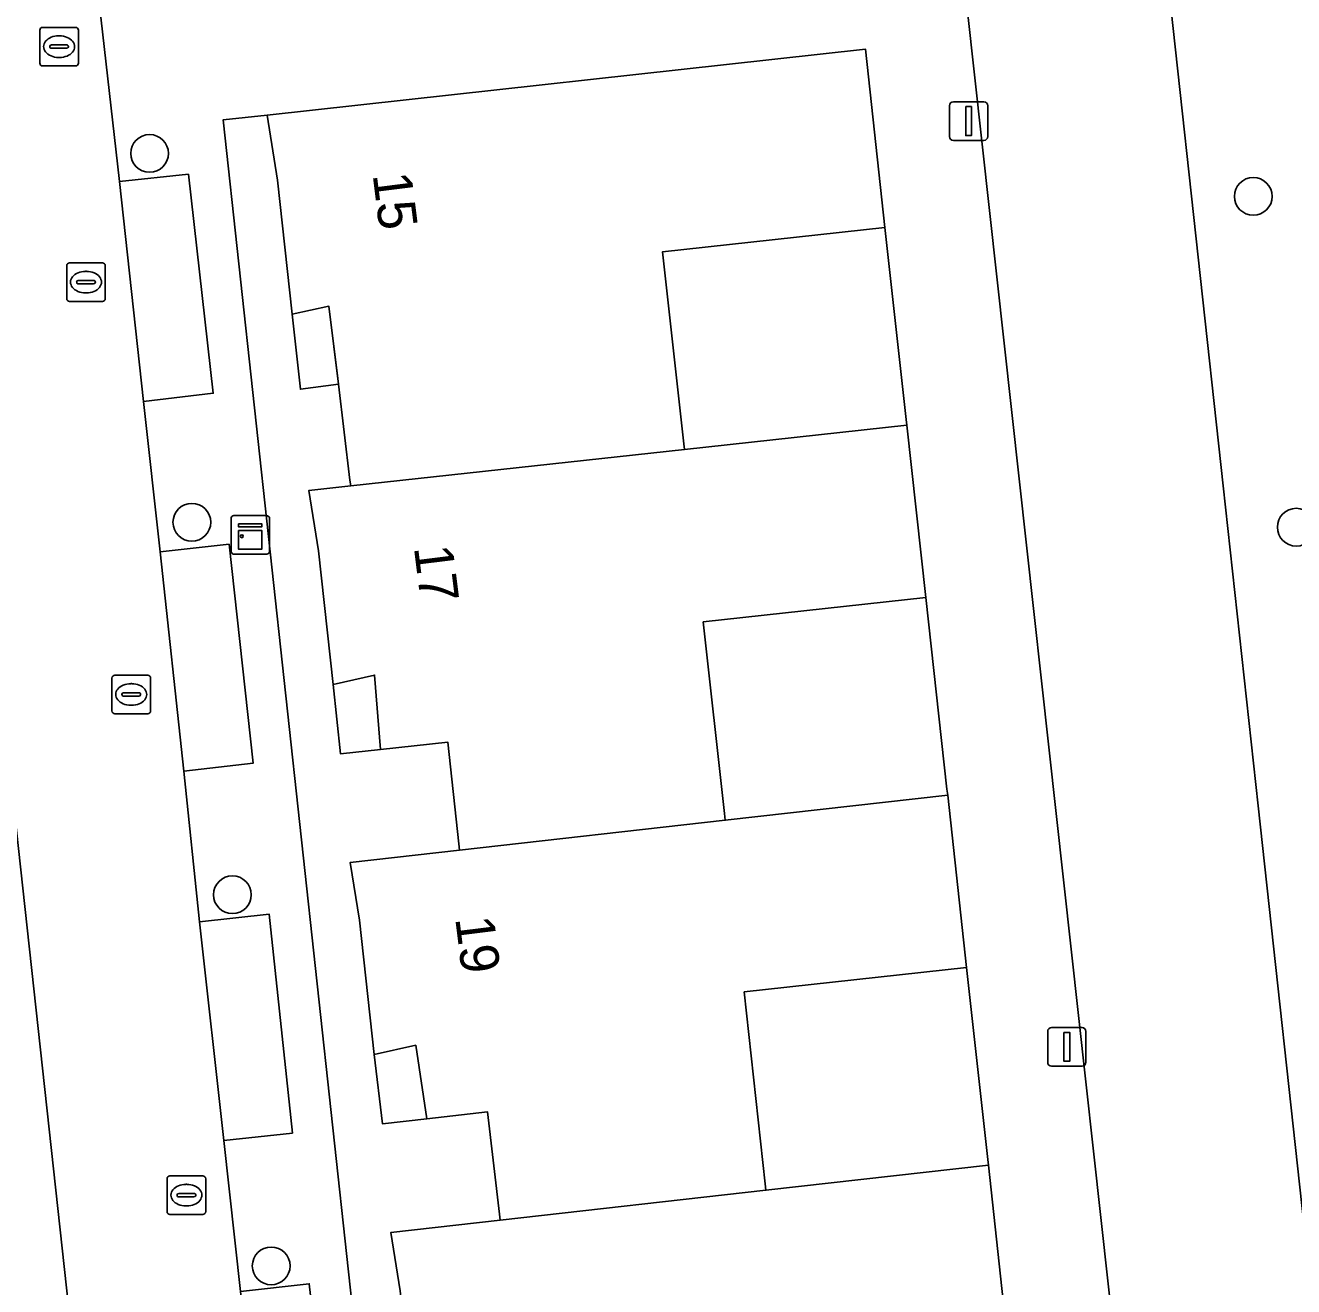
# Model space of a CAD drawing. Extents: x 161248 to 161848, y 384871 to 385383.
# Drawn here: x 161394.3 to 161427.16, y 385127.78 to 385160.46 of the extents above; entities that cross this region are included whole.
import ezdxf

# ---------------------------------------------------------------- set-up
doc = ezdxf.new("R2010")
doc.units = 0
for name, color, linetype in [('IMGEO_Boom', 7, 'Continuous'), ('IMGEO_Erf', 7, 'Continuous'), ('IMGEO_Groenvoorziening', 7, 'Continuous'), ('IMGEO_Hek', 7, 'Continuous'), ('IMGEO_Kast', 7, 'Continuous'), ('IMGEO_Kolk', 7, 'Continuous'), ('IMGEO_Lichtmast', 7, 'Continuous'), ('IMGEO_Muur', 7, 'Continuous'), ('IMGEO_Pand', 7, 'Continuous'), ('IMGEO_Pand_nummerreeks', 7, 'Continuous'), ('IMGEO_Pand_overbouw', 7, 'Continuous'), ('IMGEO_Parkeervlak_open', 7, 'Continuous'), ('IMGEO_Rijbaan_lokaal_open', 7, 'Continuous'), ('IMGEO_Rioolput', 7, 'Continuous'), ('IMGEO_Voetpad_open', 7, 'Continuous')]:
    doc.layers.add(name, color=color, linetype=linetype)

msp = doc.modelspace()

# ---------------------------------------------------------------- linework, layer by layer
at = {"layer": 'IMGEO_Boom'}
for centre in [(161397.516, 385157.143), (161426.118, 385156.031), (161398.611, 385147.585), (161427.231, 385147.458), (161399.661, 385137.934), (161400.667, 385128.316)]:
    msp.add_circle(centre, 0.489, dxfattribs=at)
at = {"layer": 'IMGEO_Erf'}
msp.add_lwpolyline([(161404.007, 385127.67), (161403.765, 385129.179), (161406.599, 385129.498), (161406.581, 385129.653), (161406.275, 385132.306), (161404.699, 385132.126), (161404.415, 385134.032), (161403.334, 385133.796), (161402.952, 385137.272), (161402.714, 385138.771), (161405.55, 385139.09), (161405.533, 385139.249), (161405.243, 385141.891), (161403.503, 385141.7), (161403.346, 385143.624), (161402.269, 385143.378), (161401.895, 385146.843), (161401.64, 385148.407), (161402.727, 385148.526), (161402.709, 385148.676), (161402.408, 385151.166), (161402.39, 385151.313), (161402.164, 385153.185), (161401.21, 385152.974), (161400.829, 385156.448), (161400.562, 385158.132), (161399.419, 385158.012), (161404.29, 385113.233)], dxfattribs=at)
for points in [[(161416.572, 385155.221), (161410.806, 385154.59), (161411.358, 385149.619), (161411.375, 385149.469), (161417.14, 385150.098), (161417.123, 385150.251)], [(161417.629, 385145.637), (161411.864, 385145.005), (161412.415, 385140.035), (161412.434, 385139.864), (161418.198, 385140.512), (161418.18, 385140.671)], [(161418.689, 385136.05), (161412.924, 385135.415), (161413.471, 385130.442), (161413.489, 385130.275), (161419.253, 385130.924), (161419.237, 385131.074)]]:
    msp.add_lwpolyline(points, close=True, dxfattribs=at)
at = {"layer": 'IMGEO_Groenvoorziening'}
for points in [[(161423.135, 385168.705), (161424.044, 385160.38), (161425.338, 385148.53), (161426.244, 385140.237), (161427.548, 385128.296), (161428.464, 385119.908), (161429.745, 385108.177), (161430.517, 385101.115), (161431.628, 385090.94), (161432.106, 385086.565), (161442.398, 385087.77), (161442.697, 385087.805), (161441.4, 385089.603), (161440.759, 385091.997), (161440.609, 385093.05), (161439.577, 385093.264), (161438.834, 385093.495), (161438.183, 385093.977), (161437.632, 385095.831), (161437.566, 385096.339), (161437.043, 385096.328), (161437.101, 385095.788), (161437.332, 385093.631)], [(161484.879, 385092.744), (161470.726, 385091.087), (161442.697, 385087.805), (161442.398, 385087.77), (161432.106, 385086.565), (161431.628, 385090.94), (161430.517, 385101.115), (161429.745, 385108.177), (161428.464, 385119.908), (161427.548, 385128.296), (161426.244, 385140.237), (161425.338, 385148.53), (161424.044, 385160.38), (161423.135, 385168.705)], [(161418.12, 385166.146), (161426.978, 385086.052)]]:
    msp.add_lwpolyline(points, dxfattribs=at)
at = {"layer": 'IMGEO_Hek'}
for points in [[(161424.044, 385160.38), (161423.135, 385168.705)], [(161425.338, 385148.53), (161424.044, 385160.38)], [(161426.244, 385140.237), (161425.338, 385148.53)], [(161427.548, 385128.296), (161426.244, 385140.237)]]:
    msp.add_lwpolyline(points, dxfattribs=at)
at = {"layer": 'IMGEO_Kast'}
for p, q in [((161399.627, 385146.833), (161399.627, 385147.674)), ((161399.627, 385147.674), (161399.627, 385146.833)), ((161399.702, 385147.758), (161400.543, 385147.758)), ((161400.543, 385147.758), (161399.702, 385147.758)), ((161400.627, 385147.683), (161400.627, 385146.842)), ((161400.627, 385146.842), (161400.627, 385147.683)), ((161400.552, 385146.758), (161399.711, 385146.758)), ((161399.711, 385146.758), (161400.552, 385146.758))]:
    msp.add_line(p, q, dxfattribs=at)
for points in [[(161399.822, 385147.548), (161400.422, 385147.548), (161400.422, 385147.463), (161399.822, 385147.463), (161399.822, 385147.548)], [(161399.822, 385147.373), (161400.422, 385147.373), (161400.422, 385146.884), (161399.822, 385146.884), (161399.822, 385147.373)]]:
    msp.add_lwpolyline(points, dxfattribs=at)
msp.add_circle((161399.906, 385147.222), 0.0377, dxfattribs=at)
for centre, start, end in [((161399.705, 385147.68), 92.4484, 184.2845), ((161399.705, 385147.68), 92.4484, 184.2845), ((161400.549, 385147.68), 2.4484, 94.2845), ((161400.549, 385147.68), 2.4484, 94.2845), ((161399.705, 385146.836), 182.4484, 274.2845), ((161399.705, 385146.836), 182.4484, 274.2845), ((161400.549, 385146.836), 272.4484, 4.2845), ((161400.549, 385146.836), 272.4484, 4.2845)]:
    msp.add_arc(centre, 0.0779, start, end, dxfattribs=at)
at = {"layer": 'IMGEO_Kolk'}
for p, q in [((161395.367, 385153.382), (161395.367, 385154.234)), ((161395.442, 385154.308), (161396.294, 385154.308)), ((161396.368, 385154.234), (161396.368, 385153.382)), ((161395.855, 385154.088), (161395.88, 385154.088)), ((161395.626, 385153.802), (161395.626, 385153.814)), ((161396.064, 385153.765), (161395.666, 385153.765)), ((161395.669, 385153.851), (161396.067, 385153.851)), ((161396.11, 385153.814), (161396.11, 385153.802)), ((161396.294, 385153.308), (161395.442, 385153.308)), ((161395.878, 385153.528), (161395.853, 385153.528)), ((161396.54, 385142.697), (161396.54, 385143.549)), ((161396.615, 385143.623), (161397.467, 385143.623)), ((161397.028, 385143.403), (161397.053, 385143.403)), ((161397.541, 385143.549), (161397.541, 385142.697)), ((161396.799, 385143.117), (161396.799, 385143.129)), ((161397.237, 385143.08), (161396.839, 385143.08)), ((161396.842, 385143.166), (161397.24, 385143.166)), ((161397.283, 385143.129), (161397.283, 385143.117)), ((161397.051, 385142.843), (161397.026, 385142.843)), ((161397.467, 385142.623), (161396.615, 385142.623)), ((161397.968, 385129.723), (161397.968, 385130.575)), ((161398.043, 385130.649), (161398.895, 385130.649)), ((161398.969, 385130.575), (161398.969, 385129.723)), ((161398.456, 385130.429), (161398.481, 385130.429)), ((161398.227, 385130.143), (161398.227, 385130.155)), ((161398.665, 385130.106), (161398.267, 385130.106)), ((161398.27, 385130.192), (161398.668, 385130.192)), ((161398.711, 385130.155), (161398.711, 385130.143)), ((161398.895, 385129.649), (161398.043, 385129.649)), ((161398.479, 385129.869), (161398.454, 385129.869))]:
    msp.add_line(p, q, dxfattribs=at)
for points in [[(161395.367, 385153.382), (161395.367, 385154.234)], [(161395.442, 385154.308), (161396.294, 385154.308)], [(161396.368, 385154.234), (161396.368, 385153.382)], [(161396.294, 385153.308), (161395.442, 385153.308)], [(161396.54, 385142.697), (161396.54, 385143.549)], [(161396.615, 385143.623), (161397.467, 385143.623)], [(161397.541, 385143.549), (161397.541, 385142.697)], [(161397.467, 385142.623), (161396.615, 385142.623)], [(161397.968, 385129.723), (161397.968, 385130.575)], [(161398.043, 385130.649), (161398.895, 385130.649)], [(161398.969, 385130.575), (161398.969, 385129.723)], [(161398.895, 385129.649), (161398.043, 385129.649)]]:
    msp.add_lwpolyline(points, dxfattribs=at)
for centre, radius, start, end in [((161395.444, 385154.232), 0.0765, 91.552, 178.448), ((161395.444, 385154.232), 0.0765, 91.552, 178.448), ((161396.292, 385154.232), 0.0765, 1.552, 88.448), ((161396.292, 385154.232), 0.0765, 1.552, 88.448), ((161395.666, 385153.811), 0.0403, 85.8775, 175.7526), ((161395.663, 385153.801), 0.0366, 178.938, 274.7102), ((161396.067, 385153.808), 0.043, 264.8664, 352.4533), ((161396.071, 385153.813), 0.0386, 1.7309, 96.639), ((161395.444, 385153.384), 0.0765, 181.552, 268.448), ((161395.444, 385153.384), 0.0765, 181.552, 268.448), ((161396.292, 385153.384), 0.0765, 271.552, 358.448), ((161396.292, 385153.384), 0.0765, 271.552, 358.448), ((161396.617, 385143.547), 0.0765, 91.552, 178.448), ((161396.617, 385143.547), 0.0765, 91.552, 178.448), ((161397.465, 385143.547), 0.0765, 1.552, 88.448), ((161397.465, 385143.547), 0.0765, 1.552, 88.448), ((161396.839, 385143.126), 0.0403, 85.8775, 175.7526), ((161396.836, 385143.116), 0.0366, 178.938, 274.7102), ((161397.24, 385143.123), 0.043, 264.8664, 352.4533), ((161397.244, 385143.128), 0.0386, 1.7309, 96.639), ((161396.617, 385142.699), 0.0765, 181.552, 268.448), ((161396.617, 385142.699), 0.0765, 181.552, 268.448), ((161397.465, 385142.699), 0.0765, 271.552, 358.448), ((161397.465, 385142.699), 0.0765, 271.552, 358.448), ((161398.045, 385130.573), 0.0765, 91.552, 178.448), ((161398.045, 385130.573), 0.0765, 91.552, 178.448), ((161398.893, 385130.573), 0.0765, 1.552, 88.448), ((161398.893, 385130.573), 0.0765, 1.552, 88.448), ((161398.267, 385130.152), 0.0403, 85.8775, 175.7526), ((161398.264, 385130.142), 0.0366, 178.938, 274.7102), ((161398.668, 385130.149), 0.043, 264.8664, 352.4533), ((161398.672, 385130.154), 0.0386, 1.7309, 96.639), ((161398.045, 385129.725), 0.0765, 181.552, 268.448), ((161398.045, 385129.725), 0.0765, 181.552, 268.448), ((161398.893, 385129.725), 0.0765, 271.552, 358.448), ((161398.893, 385129.725), 0.0765, 271.552, 358.448)]:
    msp.add_arc(centre, radius, start, end, dxfattribs=at)
for centre, major_axis, ratio, start_param, end_param in [((161395.854, 385153.808), (-0.387, 0.002), 0.722429, 4.712389, 7.853982), ((161395.879, 385153.808), (-0.39, 0.002), 0.717154, 1.570796, 4.712389), ((161397.027, 385143.123), (-0.387, 0.002), 0.722429, 4.712389, 7.853982), ((161397.052, 385143.123), (-0.39, 0.002), 0.717154, 1.570796, 4.712389), ((161398.455, 385130.149), (-0.387, 0.002), 0.722429, 4.712389, 7.853982), ((161398.48, 385130.149), (-0.39, 0.002), 0.717154, 1.570796, 4.712389)]:
    msp.add_ellipse(centre, major_axis=major_axis, ratio=ratio, start_param=start_param, end_param=end_param, dxfattribs=at)
at = {"layer": 'IMGEO_Lichtmast'}
for p, q in [((161418.245, 385157.58), (161418.245, 385158.38)), ((161418.245, 385158.38), (161418.245, 385157.58)), ((161418.345, 385158.48), (161419.135, 385158.48)), ((161419.135, 385158.48), (161418.345, 385158.48)), ((161419.235, 385158.38), (161419.235, 385157.58)), ((161419.235, 385157.58), (161419.235, 385158.38)), ((161419.135, 385157.48), (161418.345, 385157.48)), ((161418.345, 385157.48), (161419.135, 385157.48)), ((161420.789, 385133.592), (161420.789, 385134.392)), ((161420.789, 385134.392), (161420.789, 385133.592)), ((161420.889, 385134.492), (161421.679, 385134.492)), ((161421.679, 385134.492), (161420.889, 385134.492)), ((161421.779, 385134.392), (161421.779, 385133.592)), ((161421.779, 385133.592), (161421.779, 385134.392)), ((161421.679, 385133.492), (161420.889, 385133.492)), ((161420.889, 385133.492), (161421.679, 385133.492))]:
    msp.add_line(p, q, dxfattribs=at)
for points in [[(161418.665, 385158.355), (161418.815, 385158.355), (161418.815, 385157.605), (161418.665, 385157.605), (161418.665, 385158.355)], [(161421.209, 385134.367), (161421.359, 385134.367), (161421.359, 385133.617), (161421.209, 385133.617), (161421.209, 385134.367)]]:
    msp.add_lwpolyline(points, dxfattribs=at)
for centre, start, end in [((161418.345, 385158.38), 90, 180), ((161418.345, 385158.38), 90, 180), ((161419.135, 385158.38), 0, 90), ((161419.135, 385158.38), 360, 90), ((161418.345, 385157.58), 180, 270), ((161418.345, 385157.58), 180, 270), ((161419.135, 385157.58), 270, 0), ((161419.135, 385157.58), 270, 0), ((161420.889, 385134.392), 90, 180), ((161420.889, 385134.392), 90, 180), ((161421.679, 385134.392), 0, 90), ((161421.679, 385134.392), 360, 90), ((161420.889, 385133.592), 180, 270), ((161420.889, 385133.592), 180, 270), ((161421.679, 385133.592), 270, 0), ((161421.679, 385133.592), 270, 0)]:
    msp.add_arc(centre, 0.1, start, end, dxfattribs=at)
at = {"layer": 'IMGEO_Muur'}
for points in [[(161416.572, 385155.221), (161417.123, 385150.251)], [(161417.629, 385145.637), (161418.18, 385140.671)], [(161418.689, 385136.05), (161419.237, 385131.074)]]:
    msp.add_lwpolyline(points, dxfattribs=at)
at = {"layer": 'IMGEO_Pand'}
for points in [[(161410.806, 385154.59), (161416.572, 385155.221), (161416.066, 385159.845), (161400.562, 385158.132), (161400.829, 385156.448), (161401.21, 385152.974), (161402.164, 385153.185), (161402.39, 385151.313), (161402.408, 385151.166), (161402.709, 385148.676), (161402.727, 385148.526), (161411.375, 385149.469), (161411.358, 385149.619)], [(161411.864, 385145.005), (161417.629, 385145.637), (161417.14, 385150.098), (161411.375, 385149.469), (161402.727, 385148.526), (161401.64, 385148.407), (161401.895, 385146.843), (161402.269, 385143.378), (161403.346, 385143.624), (161403.503, 385141.7), (161405.243, 385141.891), (161405.533, 385139.249), (161405.55, 385139.09), (161412.434, 385139.864), (161412.415, 385140.035)], [(161412.924, 385135.415), (161418.689, 385136.05), (161418.198, 385140.512), (161412.434, 385139.864), (161405.55, 385139.09), (161402.714, 385138.771), (161402.952, 385137.272), (161403.334, 385133.796), (161404.415, 385134.032), (161404.699, 385132.126), (161406.275, 385132.306), (161406.581, 385129.653), (161406.599, 385129.498), (161413.489, 385130.275), (161413.471, 385130.442)], [(161413.977, 385125.824), (161419.742, 385126.455), (161419.253, 385130.924), (161413.489, 385130.275), (161406.599, 385129.498), (161403.765, 385129.179), (161404.007, 385127.67), (161404.388, 385124.194), (161405.476, 385124.448), (161405.614, 385122.54), (161407.351, 385122.726), (161407.639, 385120.085), (161407.658, 385119.915), (161414.546, 385120.689), (161414.529, 385120.839)]]:
    msp.add_lwpolyline(points, close=True, dxfattribs=at)
at = {"layer": 'IMGEO_Pand_overbouw'}
for points in [[(161402.164, 385153.185), (161401.21, 385152.974), (161401.426, 385151.032), (161402.408, 385151.166)], [(161403.346, 385143.624), (161402.269, 385143.378), (161402.462, 385141.586), (161403.503, 385141.7)], [(161404.415, 385134.032), (161403.334, 385133.796), (161403.554, 385131.995), (161404.699, 385132.126)]]:
    msp.add_lwpolyline(points, close=True, dxfattribs=at)
at = {"layer": 'IMGEO_Parkeervlak_open'}
for points in [[(161397.354, 385150.719), (161399.165, 385150.928), (161398.52, 385156.603), (161396.733, 385156.417)], [(161397.792, 385146.817), (161398.4, 385141.132), (161400.198, 385141.341), (161399.574, 385147.016)], [(161399.442, 385131.564), (161401.219, 385131.758), (161400.611, 385137.434), (161398.809, 385137.23)], [(161400.502, 385121.982), (161402.295, 385122.182), (161401.654, 385127.852), (161399.875, 385127.654)]]:
    msp.add_lwpolyline(points, close=True, dxfattribs=at)
at = {"layer": 'IMGEO_Rijbaan_lokaal_open'}
msp.add_lwpolyline([(161392.01, 385158.338), (161396.837, 385114.227), (161397.29, 385110.152), (161402.132, 385065.615), (161406.419, 385066.984), (161405.765, 385074.022), (161405.141, 385079.709), (161404.713, 385083.613), (161404.091, 385089.305), (161403.65, 385093.205), (161403.051, 385098.895), (161402.612, 385102.792), (161401.979, 385108.485), (161401.538, 385112.4), (161400.927, 385118.092), (161400.502, 385121.982), (161399.875, 385127.654), (161399.442, 385131.564), (161398.809, 385137.23), (161398.4, 385141.132), (161397.792, 385146.817), (161397.354, 385150.719), (161396.733, 385156.417), (161395.989, 385162.959)], dxfattribs=at)
at = {"layer": 'IMGEO_Rioolput'}
for p, q in [((161394.67, 385159.484), (161394.67, 385160.336)), ((161394.745, 385160.41), (161395.597, 385160.41)), ((161395.158, 385160.19), (161395.183, 385160.19)), ((161395.671, 385160.336), (161395.671, 385159.484)), ((161394.929, 385159.904), (161394.929, 385159.916)), ((161395.367, 385159.867), (161394.969, 385159.867)), ((161394.972, 385159.953), (161395.37, 385159.953)), ((161395.413, 385159.916), (161395.413, 385159.904)), ((161395.181, 385159.63), (161395.156, 385159.63)), ((161395.597, 385159.41), (161394.745, 385159.41))]:
    msp.add_line(p, q, dxfattribs=at)
for points in [[(161394.67, 385159.484), (161394.67, 385160.336)], [(161394.745, 385160.41), (161395.597, 385160.41)], [(161395.671, 385160.336), (161395.671, 385159.484)], [(161395.597, 385159.41), (161394.745, 385159.41)]]:
    msp.add_lwpolyline(points, dxfattribs=at)
for centre, radius, start, end in [((161394.747, 385160.334), 0.0765, 91.552, 178.448), ((161394.747, 385160.334), 0.0765, 91.552, 178.448), ((161395.595, 385160.334), 0.0765, 1.552, 88.448), ((161395.595, 385160.334), 0.0765, 1.552, 88.448), ((161394.969, 385159.913), 0.0403, 85.8775, 175.7526), ((161394.966, 385159.903), 0.0366, 178.938, 274.7102), ((161395.37, 385159.91), 0.043, 264.8664, 352.4533), ((161395.374, 385159.915), 0.0386, 1.7309, 96.639), ((161394.747, 385159.486), 0.0765, 181.552, 268.448), ((161394.747, 385159.486), 0.0765, 181.552, 268.448), ((161395.595, 385159.486), 0.0765, 271.552, 358.448), ((161395.595, 385159.486), 0.0765, 271.552, 358.448)]:
    msp.add_arc(centre, radius, start, end, dxfattribs=at)
for centre, major_axis, ratio, start_param, end_param in [((161395.157, 385159.91), (-0.387, 0.002), 0.722429, 4.712389, 7.853982), ((161395.182, 385159.91), (-0.39, 0.002), 0.717154, 1.570796, 4.712389)]:
    msp.add_ellipse(centre, major_axis=major_axis, ratio=ratio, start_param=start_param, end_param=end_param, dxfattribs=at)
at = {"layer": 'IMGEO_Voetpad_open'}
for points in [[(161426.978, 385086.052), (161418.12, 385166.146)], [(161395.989, 385162.959), (161396.733, 385156.417), (161398.52, 385156.603), (161399.165, 385150.928), (161397.354, 385150.719), (161397.792, 385146.817), (161399.574, 385147.016), (161400.198, 385141.341), (161398.4, 385141.132), (161398.809, 385137.23), (161400.611, 385137.434), (161401.219, 385131.758), (161399.442, 385131.564), (161399.875, 385127.654), (161401.654, 385127.852), (161402.295, 385122.182)], [(161404.29, 385113.233), (161399.419, 385158.012), (161400.562, 385158.132), (161416.066, 385159.845), (161416.572, 385155.221), (161417.123, 385150.251), (161417.14, 385150.098), (161417.629, 385145.637), (161418.18, 385140.671), (161418.198, 385140.512), (161418.689, 385136.05), (161419.237, 385131.074), (161419.253, 385130.924), (161419.742, 385126.455)], [(161393.793, 385128.224), (161394.539, 385121.312), (161395.24, 385114.796), (161395.323, 385114.062), (161396.837, 385114.227), (161392.01, 385158.338)]]:
    msp.add_lwpolyline(points, dxfattribs=at)

# ---------------------------------------------------------------- texts
at = {"layer": 'IMGEO_Pand_nummerreeks'}
for s, rotation, p in [('15', 277.1618, (161403.295, 385156.596)), ('17', 277.1217, (161404.364, 385146.935)), ('19', 277.1045, (161405.434, 385137.324))]:
    msp.add_text(s, height=1, rotation=rotation, dxfattribs=at).set_placement(p)

doc.saveas('drawing.dxf')
